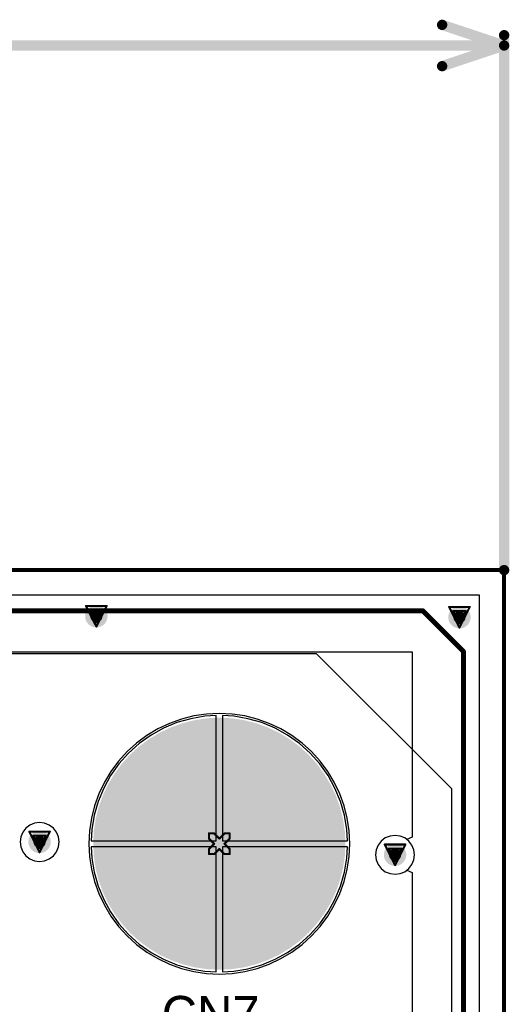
# Model space of a CAD drawing. Header units: millimetres. Extents: x 138 to 555, y 26 to 334.
# Tile 694 of 713: x 357 to 369, y 301 to 325. Entities that reach past the tile are written whole.
import ezdxf

# ---------------------------------------------------------------- set-up
doc = ezdxf.new("R2010")
doc.units = ezdxf.units.MM
for name, color, linetype in [('BottomLayer', 5, 'Continuous'), ('BottomSolder', 6, 'Continuous'), ('DrillDrawing', 1, 'Continuous'), ('KeepOutLayer', 6, 'Continuous'), ('Mechanical27', 56, 'Continuous'), ('Mechanical30', 56, 'Continuous'), ('MidLayer1', 16, 'Continuous'), ('MidLayer2', 76, 'Continuous'), ('MidLayer3', 90, 'Continuous'), ('MidLayer4', 156, 'Continuous'), ('MultiLayer', 9, 'Continuous'), ('PadHoleLayer', 156, 'Continuous'), ('TopLayer', 1, 'Continuous'), ('TopOverlay', 2, 'Continuous'), ('TopSolder', 216, 'Continuous'), ('ViaHoleLayer', 16, 'Continuous')]:
    doc.layers.add(name, color=color, linetype=linetype)

# ---------------------------------------------------------------- blocks, each defined once
blk = doc.blocks.new('CON_SAMTEC_CLM_120_02_L_D_R__________C______503')
at = {"layer": 'BottomLayer', "const_width": 2.99999908}
blk.add_lwpolyline([(-1.50000208, 15.26999994, 1), (1.499997, 15.26999994, 1)], format="xyb", close=True, dxfattribs=at)
at = {"layer": 'BottomSolder', "const_width": 3.09999888}
blk.add_lwpolyline([(-1.55000198, 15.26999994, 1), (1.5499969, 15.26999994, 1)], format="xyb", close=True, dxfattribs=at)
at = {"layer": 'Mechanical27', "const_width": 0.00999998}
for points in [[(-15.50000456, 20.99999864), (4.999997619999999, 20.99999864)], [(4.999997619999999, 20.99999864), (5.99999562, 20.00000064)], [(4.999997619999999, 20.99999864), (5.99999816, 19.9999981)], [(5.99999562, 20.00000064), (5.99999816, 20.00000064)], [(5.99999816, -17.99999956), (5.99999816, 19.9999981)]]:
    blk.add_lwpolyline(points, dxfattribs=at)
at = {"layer": 'Mechanical27', "const_width": 0.00499872}
for points in [[(4.99749826, 20.99999864, 1), (5.00249698, 20.99999864, 1)], [(4.99749826, 20.99999864, 1), (5.00249698, 20.99999864, 1)], [(4.99749826, 20.99999864, 1), (5.00249698, 20.99999864, 1)], [(5.997496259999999, 20.00000064, 1), (6.00249498, 20.00000064, 1)], [(5.997496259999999, 20.00000064, 1), (6.00249498, 20.00000064, 1)], [(5.9974988, 20.00000064, 1), (6.002497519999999, 20.00000064, 1)], [(5.9974988, 19.9999981, 1), (6.002497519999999, 19.9999981, 1)], [(5.9974988, 19.9999981, 1), (6.002497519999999, 19.9999981, 1)]]:
    blk.add_lwpolyline(points, format="xyb", close=True, dxfattribs=at)
at = {"layer": 'MidLayer1', "const_width": 2.99999908}
blk.add_lwpolyline([(-1.50000208, 15.26999994, 1), (1.499997, 15.26999994, 1)], format="xyb", close=True, dxfattribs=at)
at = {"layer": 'MidLayer2', "const_width": 2.99999908}
blk.add_lwpolyline([(-1.50000208, 15.26999994, 1), (1.499997, 15.26999994, 1)], format="xyb", close=True, dxfattribs=at)
at = {"layer": 'MidLayer3', "const_width": 2.99999908}
blk.add_lwpolyline([(-1.50000208, 15.26999994, 1), (1.499997, 15.26999994, 1)], format="xyb", close=True, dxfattribs=at)
at = {"layer": 'MidLayer4', "const_width": 2.99999908}
blk.add_lwpolyline([(-1.50000208, 15.26999994, 1), (1.499997, 15.26999994, 1)], format="xyb", close=True, dxfattribs=at)
at = {"layer": 'MultiLayer', "const_width": 2.99999908}
blk.add_lwpolyline([(-1.50000208, 15.26999994, 1), (1.499997, 15.26999994, 1)], format="xyb", close=True, dxfattribs=at)
at = {"layer": 'PadHoleLayer', "const_width": 1.59999934}
blk.add_lwpolyline([(-0.80000348, 15.26999994, 1), (0.7999984, 15.26999994, 1)], format="xyb", close=True, dxfattribs=at)
at = {"layer": 'TopLayer', "const_width": 2.99999908}
blk.add_lwpolyline([(-1.50000208, 15.26999994, 1), (1.499997, 15.26999994, 1)], format="xyb", close=True, dxfattribs=at)
at = {"layer": 'TopOverlay', "const_width": 0.11999976}
for points in [[(-15.50000456, 20.99999864), (4.999997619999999, 20.99999864)], [(4.999997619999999, 20.99999864), (5.99999816, 19.9999981)], [(4.999997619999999, 20.99999864), (5.99999562, 20.00000064)], [(5.99999562, 20.00000064), (5.99999816, 20.00000064)], [(5.99999816, -17.99999956), (5.99999816, 19.9999981)]]:
    blk.add_lwpolyline(points, dxfattribs=at)
at = {"layer": 'TopOverlay', "const_width": 0.05999988}
for points in [[(4.96999768, 20.99999864, 1), (5.02999756, 20.99999864, 1)], [(4.96999768, 20.99999864, 1), (5.02999756, 20.99999864, 1)], [(4.96999768, 20.99999864, 1), (5.02999756, 20.99999864, 1)], [(5.969995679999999, 20.00000064, 1), (6.02999556, 20.00000064, 1)], [(5.969995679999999, 20.00000064, 1), (6.02999556, 20.00000064, 1)], [(5.96999822, 20.00000064, 1), (6.029998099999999, 20.00000064, 1)], [(5.96999822, 19.9999981, 1), (6.029998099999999, 19.9999981, 1)], [(5.96999822, 19.9999981, 1), (6.029998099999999, 19.9999981, 1)]]:
    blk.add_lwpolyline(points, format="xyb", close=True, dxfattribs=at)
at = {"layer": 'TopSolder', "const_width": 3.09999888}
blk.add_lwpolyline([(-1.55000198, 15.26999994, 1), (1.5499969, 15.26999994, 1)], format="xyb", close=True, dxfattribs=at)

msp = doc.modelspace()

# ---------------------------------------------------------------- linework, layer by layer
at = {"layer": 'BottomLayer'}
for p, q in [((317.22045522, 310.89564694), (368.20871494, 310.89564694)), ((368.20871494, 310.89564694), (368.20871494, 62.11912899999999)), ((361.11840654, 307.85325018), (360.77843516, 307.75530524)), ((361.4672095, 307.91251346), (361.11840654, 307.85325018)), ((361.7454538, 307.92813954), (361.4672095, 307.91251346)), ((361.7454538, 304.8523875), (361.7454538, 307.92813954)), ((362.17369526, 307.91251346), (361.89545096, 307.92813954)), ((361.89545096, 307.92813954), (361.89545096, 304.8523875)), ((362.52249822, 307.85325018), (362.17369526, 307.91251346)), ((362.8624696, 307.75530524), (362.52249822, 307.85325018)), ((360.4515651, 307.61991054), (360.14191116, 307.44877042)), ((360.77843516, 307.75530524), (360.4515651, 307.61991054)), ((363.18933966, 307.61991054), (362.8624696, 307.75530524)), ((363.4989936, 307.44877042), (363.18933966, 307.61991054)), ((360.14191116, 307.44877042), (359.85336462, 307.24403626)), ((363.78754014, 307.24403626), (363.4989936, 307.44877042)), ((359.85336462, 307.24403626), (359.58955768, 307.00828362)), ((364.05134708, 307.00828362), (363.78754014, 307.24403626)), ((359.58955768, 307.00828362), (359.35380504, 306.74447668)), ((364.28709972, 306.74447668), (364.05134708, 307.00828362)), ((359.35380504, 306.74447668), (359.14907088, 306.45593014)), ((364.49183388, 306.45593014), (364.28709972, 306.74447668)), ((359.14907088, 306.45593014), (358.97793076, 306.1462762)), ((364.662974, 306.1462762), (364.49183388, 306.45593014)), ((358.97793076, 306.1462762), (358.84253606, 305.81940614)), ((364.7983687, 305.81940614), (364.662974, 306.1462762)), ((358.84253606, 305.81940614), (358.74459112, 305.47943476)), ((364.89631364, 305.47943476), (364.7983687, 305.81940614)), ((358.74459112, 305.47943476), (358.68532784, 305.1306318)), ((364.95557692, 305.1306318), (364.89631364, 305.47943476)), ((358.68532784, 305.1306318), (358.66970176, 304.8523875)), ((364.971203, 304.8523875), (364.95557692, 305.1306318)), ((358.66970176, 304.8523875), (361.7454538, 304.8523875)), ((361.7454538, 304.70239034), (358.66970176, 304.70239034)), ((358.66970176, 304.70239034), (358.68532784, 304.42414604)), ((361.7454538, 301.6266383), (361.7454538, 304.70239034)), ((361.89545096, 304.8523875), (364.971203, 304.8523875)), ((364.971203, 304.70239034), (361.89545096, 304.70239034)), ((361.89545096, 304.70239034), (361.89545096, 301.6266383)), ((364.95557692, 304.42414604), (364.971203, 304.70239034)), ((358.68532784, 304.42414604), (358.74459112, 304.07534308)), ((364.89631364, 304.07534308), (364.95557692, 304.42414604)), ((358.74459112, 304.07534308), (358.84253606, 303.7353717)), ((364.7983687, 303.7353717), (364.89631364, 304.07534308)), ((358.84253606, 303.7353717), (358.97793076, 303.40850164)), ((364.662974, 303.40850164), (364.7983687, 303.7353717)), ((358.97793076, 303.40850164), (359.14907088, 303.0988477)), ((364.49183388, 303.0988477), (364.662974, 303.40850164)), ((359.14907088, 303.0988477), (359.35380504, 302.81030116)), ((364.28709972, 302.81030116), (364.49183388, 303.0988477)), ((359.35380504, 302.81030116), (359.58955768, 302.54649422)), ((364.05134708, 302.54649422), (364.28709972, 302.81030116)), ((359.58955768, 302.54649422), (359.85336462, 302.31074158)), ((363.78754014, 302.31074158), (364.05134708, 302.54649422)), ((359.85336462, 302.31074158), (360.14191116, 302.10600742)), ((363.4989936, 302.10600742), (363.78754014, 302.31074158)), ((360.14191116, 302.10600742), (360.4515651, 301.9348673)), ((363.18933966, 301.9348673), (363.4989936, 302.10600742)), ((360.4515651, 301.9348673), (360.77843516, 301.7994726)), ((360.77843516, 301.7994726), (361.11840654, 301.70152766)), ((362.52249822, 301.70152766), (362.8624696, 301.7994726)), ((362.8624696, 301.7994726), (363.18933966, 301.9348673)), ((361.11840654, 301.70152766), (361.4672095, 301.64226438)), ((361.4672095, 301.64226438), (361.7454538, 301.6266383)), ((361.89545096, 301.6266383), (362.17369526, 301.64226438)), ((362.17369526, 301.64226438), (362.52249822, 301.70152766))]:
    msp.add_line(p, q, dxfattribs=at)
at = {"layer": 'BottomLayer', "const_width": 0.27499818}
for points in [[(358.66078382, 310.3724298, 1), (358.93578454, 310.3724298, 1)], [(367.5854599, 310.34880526, 1), (367.86046062, 310.34880526, 1)], [(357.26470838, 304.82171192, 1), (357.5397091, 304.82171192, 1)], [(366.00208994, 304.50484438, 1), (366.27709066, 304.50484438, 1)]]:
    msp.add_lwpolyline(points, format="xyb", close=True, dxfattribs=at)
at = {"layer": 'DrillDrawing'}
for points, const_width in [([(367.29645616, 324.91741976), (368.82045616, 324.40941976)], 0.254), ([(368.82045616, 311.5073907), (368.82045616, 324.66341976)], 0.254), ([(279.16975916, 324.40941976), (368.82045616, 324.40941976)], 0.254), ([(367.29645616, 323.90141976), (368.82045616, 324.40941976)], 0.254), ([(160.8204556, 311.50738816), (368.82045616, 311.50738816)], 0.0999998), ([(368.82045616, 61.50738777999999), (368.82045616, 311.50738816)], 0.0999998), ([(358.54428418, 310.6264298), (359.05228418, 310.6264298)], 0.0508), ([(358.54428418, 310.6264298), (358.79828418, 310.1184298)], 0.0508), ([(358.64588418, 310.5248298), (358.95068418, 310.5248298)], 0.0508), ([(358.64588418, 310.5248298), (358.79828418, 310.2200298)], 0.0508), ([(358.79828418, 310.1184298), (359.05228418, 310.6264298)], 0.0508), ([(358.79828418, 310.2200298), (358.95068418, 310.5248298)], 0.0508), ([(367.46896026, 310.60280526), (367.97696026, 310.60280526)], 0.0508), ([(367.46896026, 310.60280526), (367.72296026, 310.09480526)], 0.0508), ([(367.57056026, 310.50120526), (367.87536026, 310.50120526)], 0.0508), ([(367.57056026, 310.50120526), (367.72296026, 310.19640526)], 0.0508), ([(367.72296026, 310.09480526), (367.97696026, 310.60280526)], 0.0508), ([(367.72296026, 310.19640526), (367.87536026, 310.50120526)], 0.0508), ([(357.14820874, 305.07571192), (357.65620874, 305.07571192)], 0.0508), ([(357.14820874, 305.07571192), (357.40220874, 304.56771192)], 0.0508), ([(357.24980874, 304.97411192), (357.55460874, 304.97411192)], 0.0508), ([(357.24980874, 304.97411192), (357.40220874, 304.66931192)], 0.0508), ([(357.40220874, 304.56771192), (357.65620874, 305.07571192)], 0.0508), ([(357.40220874, 304.66931192), (357.55460874, 304.97411192)], 0.0508), ([(361.56645238, 304.90438892), (361.56645238, 305.03138892)], 0.0508), ([(361.56645238, 305.03138892), (361.69345238, 305.03138892)], 0.0508), ([(361.56645238, 304.90438892), (361.69345238, 304.77738892)], 0.0508), ([(361.69345238, 305.03138892), (361.82045238, 304.90438892)], 0.0508), ([(361.82045238, 304.90438892), (361.94745238, 305.03138892)], 0.0508), ([(361.94745238, 305.03138892), (362.07445238, 305.03138892)], 0.0508), ([(361.94745238, 304.77738892), (362.07445238, 304.90438892)], 0.0508), ([(362.07445238, 304.90438892), (362.07445238, 305.03138892)], 0.0508), ([(361.56645238, 304.65038892), (361.69345238, 304.77738892)], 0.0508), ([(361.56645238, 304.52338892), (361.56645238, 304.65038892)], 0.0508), ([(361.69345238, 304.52338892), (361.82045238, 304.65038892)], 0.0508), ([(361.82045238, 304.65038892), (361.94745238, 304.52338892)], 0.0508), ([(361.94745238, 304.77738892), (362.07445238, 304.65038892)], 0.0508), ([(362.07445238, 304.52338892), (362.07445238, 304.65038892)], 0.0508), ([(365.8855903, 304.75884438), (366.3935903, 304.75884438)], 0.0508), ([(365.8855903, 304.75884438), (366.1395903, 304.25084438)], 0.0508), ([(365.9871903, 304.65724438), (366.2919903, 304.65724438)], 0.0508), ([(365.9871903, 304.65724438), (366.1395903, 304.35244438)], 0.0508), ([(366.1395903, 304.25084438), (366.3935903, 304.75884438)], 0.0508), ([(366.1395903, 304.35244438), (366.2919903, 304.65724438)], 0.0508), ([(361.56645238, 304.52338892), (361.69345238, 304.52338892)], 0.0508), ([(361.94745238, 304.52338892), (362.07445238, 304.52338892)], 0.0508)]:
    msp.add_lwpolyline(points, dxfattribs=dict(at, const_width=const_width))
for points, const_width in [([(367.23295616, 324.91741976, 1), (367.35995616, 324.91741976, 1)], 0.127), ([(368.75695616, 324.66341976, 1), (368.88395616, 324.66341976, 1)], 0.127), ([(368.75695616, 324.40941976, 1), (368.88395616, 324.40941976, 1)], 0.127), ([(368.75695616, 324.40941976, 1), (368.88395616, 324.40941976, 1)], 0.127), ([(368.75695616, 324.40941976, 1), (368.88395616, 324.40941976, 1)], 0.127), ([(367.23295616, 323.90141976, 1), (367.35995616, 323.90141976, 1)], 0.127), ([(368.75695616, 311.5073907, 1), (368.88395616, 311.5073907, 1)], 0.127), ([(368.79545748, 311.50738816, 1), (368.84545484, 311.50738816, 1)], 0.0499999), ([(368.79545748, 311.50738816, 1), (368.84545484, 311.50738816, 1)], 0.0499999), ([(358.53158418, 310.6264298, 1), (358.55698418, 310.6264298, 1)], 0.0254), ([(358.53158418, 310.6264298, 1), (358.55698418, 310.6264298, 1)], 0.0254), ([(358.63318418, 310.5248298, 1), (358.65858418, 310.5248298, 1)], 0.0254), ([(358.63318418, 310.5248298, 1), (358.65858418, 310.5248298, 1)], 0.0254), ([(358.93798418, 310.5248298, 1), (358.96338418, 310.5248298, 1)], 0.0254), ([(358.93798418, 310.5248298, 1), (358.96338418, 310.5248298, 1)], 0.0254), ([(359.03958418, 310.6264298, 1), (359.06498418, 310.6264298, 1)], 0.0254), ([(359.03958418, 310.6264298, 1), (359.06498418, 310.6264298, 1)], 0.0254), ([(367.45626026, 310.60280526, 1), (367.48166026, 310.60280526, 1)], 0.0254), ([(367.45626026, 310.60280526, 1), (367.48166026, 310.60280526, 1)], 0.0254), ([(367.55786026, 310.50120526, 1), (367.58326026, 310.50120526, 1)], 0.0254), ([(367.55786026, 310.50120526, 1), (367.58326026, 310.50120526, 1)], 0.0254), ([(367.86266026, 310.50120526, 1), (367.88806026, 310.50120526, 1)], 0.0254), ([(367.86266026, 310.50120526, 1), (367.88806026, 310.50120526, 1)], 0.0254), ([(367.96426026, 310.60280526, 1), (367.98966026, 310.60280526, 1)], 0.0254), ([(367.96426026, 310.60280526, 1), (367.98966026, 310.60280526, 1)], 0.0254), ([(358.78558418, 310.2200298, 1), (358.81098418, 310.2200298, 1)], 0.0254), ([(358.78558418, 310.2200298, 1), (358.81098418, 310.2200298, 1)], 0.0254), ([(367.71026026, 310.19640526, 1), (367.73566026, 310.19640526, 1)], 0.0254), ([(367.71026026, 310.19640526, 1), (367.73566026, 310.19640526, 1)], 0.0254), ([(358.78558418, 310.1184298, 1), (358.81098418, 310.1184298, 1)], 0.0254), ([(358.78558418, 310.1184298, 1), (358.81098418, 310.1184298, 1)], 0.0254), ([(367.71026026, 310.09480526, 1), (367.73566026, 310.09480526, 1)], 0.0254), ([(367.71026026, 310.09480526, 1), (367.73566026, 310.09480526, 1)], 0.0254), ([(357.13550874, 305.07571192, 1), (357.16090874, 305.07571192, 1)], 0.0254), ([(357.13550874, 305.07571192, 1), (357.16090874, 305.07571192, 1)], 0.0254), ([(357.23710874, 304.97411192, 1), (357.26250874, 304.97411192, 1)], 0.0254), ([(357.23710874, 304.97411192, 1), (357.26250874, 304.97411192, 1)], 0.0254), ([(357.54190874, 304.97411192, 1), (357.56730874, 304.97411192, 1)], 0.0254), ([(357.54190874, 304.97411192, 1), (357.56730874, 304.97411192, 1)], 0.0254), ([(357.64350874, 305.07571192, 1), (357.66890874, 305.07571192, 1)], 0.0254), ([(357.64350874, 305.07571192, 1), (357.66890874, 305.07571192, 1)], 0.0254), ([(361.55375238, 305.03138892, 1), (361.57915238, 305.03138892, 1)], 0.0254), ([(361.55375238, 305.03138892, 1), (361.57915238, 305.03138892, 1)], 0.0254), ([(361.55375238, 304.90438892, 1), (361.57915238, 304.90438892, 1)], 0.0254), ([(361.55375238, 304.90438892, 1), (361.57915238, 304.90438892, 1)], 0.0254), ([(361.68075238, 305.03138892, 1), (361.70615238, 305.03138892, 1)], 0.0254), ([(361.68075238, 305.03138892, 1), (361.70615238, 305.03138892, 1)], 0.0254), ([(361.80775238, 304.90438892, 1), (361.83315238, 304.90438892, 1)], 0.0254), ([(361.80775238, 304.90438892, 1), (361.83315238, 304.90438892, 1)], 0.0254), ([(361.93475238, 305.03138892, 1), (361.96015238, 305.03138892, 1)], 0.0254), ([(361.93475238, 305.03138892, 1), (361.96015238, 305.03138892, 1)], 0.0254), ([(362.06175238, 305.03138892, 1), (362.08715238, 305.03138892, 1)], 0.0254), ([(362.06175238, 305.03138892, 1), (362.08715238, 305.03138892, 1)], 0.0254), ([(362.06175238, 304.90438892, 1), (362.08715238, 304.90438892, 1)], 0.0254), ([(362.06175238, 304.90438892, 1), (362.08715238, 304.90438892, 1)], 0.0254), ([(357.38950874, 304.66931192, 1), (357.41490874, 304.66931192, 1)], 0.0254), ([(357.38950874, 304.66931192, 1), (357.41490874, 304.66931192, 1)], 0.0254), ([(361.55375238, 304.65038892, 1), (361.57915238, 304.65038892, 1)], 0.0254), ([(361.55375238, 304.65038892, 1), (361.57915238, 304.65038892, 1)], 0.0254), ([(361.68075238, 304.77738892, 1), (361.70615238, 304.77738892, 1)], 0.0254), ([(361.68075238, 304.77738892, 1), (361.70615238, 304.77738892, 1)], 0.0254), ([(361.80775238, 304.65038892, 1), (361.83315238, 304.65038892, 1)], 0.0254), ([(361.80775238, 304.65038892, 1), (361.83315238, 304.65038892, 1)], 0.0254), ([(361.93475238, 304.77738892, 1), (361.96015238, 304.77738892, 1)], 0.0254), ([(361.93475238, 304.77738892, 1), (361.96015238, 304.77738892, 1)], 0.0254), ([(362.06175238, 304.65038892, 1), (362.08715238, 304.65038892, 1)], 0.0254), ([(362.06175238, 304.65038892, 1), (362.08715238, 304.65038892, 1)], 0.0254), ([(365.8728903, 304.75884438, 1), (365.8982903, 304.75884438, 1)], 0.0254), ([(365.8728903, 304.75884438, 1), (365.8982903, 304.75884438, 1)], 0.0254), ([(365.9744903, 304.65724438, 1), (365.9998903, 304.65724438, 1)], 0.0254), ([(365.9744903, 304.65724438, 1), (365.9998903, 304.65724438, 1)], 0.0254), ([(366.2792903, 304.65724438, 1), (366.3046903, 304.65724438, 1)], 0.0254), ([(366.2792903, 304.65724438, 1), (366.3046903, 304.65724438, 1)], 0.0254), ([(366.3808903, 304.75884438, 1), (366.4062903, 304.75884438, 1)], 0.0254), ([(366.3808903, 304.75884438, 1), (366.4062903, 304.75884438, 1)], 0.0254), ([(357.38950874, 304.56771192, 1), (357.41490874, 304.56771192, 1)], 0.0254), ([(357.38950874, 304.56771192, 1), (357.41490874, 304.56771192, 1)], 0.0254), ([(361.55375238, 304.52338892, 1), (361.57915238, 304.52338892, 1)], 0.0254), ([(361.55375238, 304.52338892, 1), (361.57915238, 304.52338892, 1)], 0.0254), ([(361.68075238, 304.52338892, 1), (361.70615238, 304.52338892, 1)], 0.0254), ([(361.68075238, 304.52338892, 1), (361.70615238, 304.52338892, 1)], 0.0254), ([(361.93475238, 304.52338892, 1), (361.96015238, 304.52338892, 1)], 0.0254), ([(361.93475238, 304.52338892, 1), (361.96015238, 304.52338892, 1)], 0.0254), ([(362.06175238, 304.52338892, 1), (362.08715238, 304.52338892, 1)], 0.0254), ([(362.06175238, 304.52338892, 1), (362.08715238, 304.52338892, 1)], 0.0254), ([(366.1268903, 304.35244438, 1), (366.1522903, 304.35244438, 1)], 0.0254), ([(366.1268903, 304.35244438, 1), (366.1522903, 304.35244438, 1)], 0.0254), ([(366.1268903, 304.25084438, 1), (366.1522903, 304.25084438, 1)], 0.0254), ([(366.1268903, 304.25084438, 1), (366.1522903, 304.25084438, 1)], 0.0254)]:
    msp.add_lwpolyline(points, format="xyb", close=True, dxfattribs=dict(at, const_width=const_width))
at = {"layer": 'KeepOutLayer', "const_width": 0.0999998}
for points in [[(160.8204556, 311.50738816), (368.82045616, 311.50738816)], [(368.82045616, 61.50738777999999), (368.82045616, 311.50738816)]]:
    msp.add_lwpolyline(points, dxfattribs=at)
at = {"layer": 'KeepOutLayer', "const_width": 0.0499999}
msp.add_lwpolyline([(368.79545748, 311.50738816, 1), (368.84545484, 311.50738816, 1)], format="xyb", close=True, dxfattribs=at)
msp.add_lwpolyline([(368.79545748, 311.50738816, 1), (368.84545484, 311.50738816, 1)], format="xyb", close=True, dxfattribs=at)
at = {"layer": 'Mechanical27', "const_width": 0.0999998}
for points in [[(160.8204556, 311.50738816), (368.82045616, 311.50738816)], [(368.82045616, 61.50738777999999), (368.82045616, 311.50738816)]]:
    msp.add_lwpolyline(points, dxfattribs=at)
at = {"layer": 'Mechanical27', "const_width": 0.0499999}
msp.add_lwpolyline([(368.79545748, 311.50738816, 1), (368.84545484, 311.50738816, 1)], format="xyb", close=True, dxfattribs=at)
msp.add_lwpolyline([(368.79545748, 311.50738816, 1), (368.84545484, 311.50738816, 1)], format="xyb", close=True, dxfattribs=at)
at = {"layer": 'Mechanical30', "const_width": 0.0999998}
for points in [[(160.8204556, 311.50738816), (368.82045616, 311.50738816)], [(368.82045616, 61.50738777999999), (368.82045616, 311.50738816)]]:
    msp.add_lwpolyline(points, dxfattribs=at)
at = {"layer": 'Mechanical30', "const_width": 0.0499999}
msp.add_lwpolyline([(368.79545748, 311.50738816, 1), (368.84545484, 311.50738816, 1)], format="xyb", close=True, dxfattribs=at)
msp.add_lwpolyline([(368.79545748, 311.50738816, 1), (368.84545484, 311.50738816, 1)], format="xyb", close=True, dxfattribs=at)
at = {"layer": 'MidLayer1'}
for p, q in [((280.22366358, 309.45761578), (364.19945956, 309.45760308)), ((364.19945956, 309.45760308), (367.52297844, 306.13408928)), ((360.89042122, 307.8432883), (360.5943893, 307.73736776)), ((361.19541172, 307.91968388), (360.89042122, 307.8432883)), ((361.50641948, 307.9658179), (361.19541172, 307.91968388)), ((361.82045238, 307.98124586), (361.50641948, 307.9658179)), ((362.13448528, 307.9658179), (361.82045238, 307.98124586)), ((362.44549304, 307.91968388), (362.13448528, 307.9658179)), ((362.75048354, 307.8432883), (362.44549304, 307.91968388)), ((363.04651546, 307.73736776), (362.75048354, 307.8432883)), ((360.31016584, 307.60293826), (360.04048388, 307.44129774)), ((360.5943893, 307.73736776), (360.31016584, 307.60293826)), ((363.33073892, 307.60293826), (363.04651546, 307.73736776)), ((363.60042088, 307.44129774), (363.33073892, 307.60293826)), ((360.04048388, 307.44129774), (359.78794692, 307.25400322)), ((363.85295784, 307.25400322), (363.60042088, 307.44129774)), ((359.78794692, 307.25400322), (359.5549832, 307.0428581)), ((364.08592156, 307.0428581), (363.85295784, 307.25400322)), ((359.5549832, 307.0428581), (359.34383808, 306.80989438)), ((364.29706668, 306.80989438), (364.08592156, 307.0428581)), ((359.34383808, 306.80989438), (359.15654356, 306.55735742)), ((364.4843612, 306.55735742), (364.29706668, 306.80989438)), ((359.15654356, 306.55735742), (358.99490304, 306.28767546)), ((364.64600172, 306.28767546), (364.4843612, 306.55735742)), ((358.99490304, 306.28767546), (358.86047354, 306.003452)), ((364.78043122, 306.003452), (364.64600172, 306.28767546)), ((367.52297844, 306.13408928), (367.52297082, 296.8024163)), ((358.86047354, 306.003452), (358.754553, 305.70742008)), ((364.88635176, 305.70742008), (364.78043122, 306.003452)), ((358.754553, 305.70742008), (358.67815742, 305.40242958)), ((364.96274734, 305.40242958), (364.88635176, 305.70742008)), ((358.67815742, 305.40242958), (358.6320234, 305.09142182)), ((365.00888136, 305.09142182), (364.96274734, 305.40242958)), ((357.06343624, 305.16048442), (356.9872972, 305.06125932)), ((357.1626588, 305.23662346), (357.06343624, 305.16048442)), ((357.27820848, 305.28448468), (357.1626588, 305.23662346)), ((357.40220874, 305.30080926), (357.27820848, 305.28448468)), ((357.526209, 305.28448468), (357.40220874, 305.30080926)), ((357.64175868, 305.23662346), (357.526209, 305.28448468)), ((357.74098124, 305.16048442), (357.64175868, 305.23662346)), ((357.81712028, 305.06125932), (357.74098124, 305.16048442)), ((356.93943598, 304.94571218), (356.9231114, 304.82171192)), ((356.9872972, 305.06125932), (356.93943598, 304.94571218)), ((357.8649815, 304.94571218), (357.81712028, 305.06125932)), ((357.88130608, 304.82171192), (357.8649815, 304.94571218)), ((358.6320234, 305.09142182), (358.61659544, 304.77738892)), ((365.02430932, 304.77738892), (365.00888136, 305.09142182)), ((365.90004036, 304.91975592), (365.8008178, 304.84361688)), ((366.01559004, 304.96761714), (365.90004036, 304.91975592)), ((366.1395903, 304.98394172), (366.01559004, 304.96761714)), ((366.26359056, 304.96761714), (366.1395903, 304.98394172)), ((366.37914024, 304.91975592), (366.26359056, 304.96761714)), ((366.4783628, 304.84361688), (366.37914024, 304.91975592)), ((356.9231114, 304.82171192), (356.93943598, 304.69771166)), ((356.93943598, 304.69771166), (356.9872972, 304.58216452)), ((357.81712028, 304.58216452), (357.8649815, 304.69771166)), ((357.8649815, 304.69771166), (357.88130608, 304.82171192)), ((358.61659544, 304.77738892), (358.6320234, 304.46335602)), ((365.00888136, 304.46335602), (365.02430932, 304.77738892)), ((365.72467876, 304.74439432), (365.67681754, 304.62884464)), ((365.8008178, 304.84361688), (365.72467876, 304.74439432)), ((366.55450184, 304.74439432), (366.4783628, 304.84361688)), ((366.60236306, 304.62884464), (366.55450184, 304.74439432)), ((356.9872972, 304.58216452), (357.06343624, 304.48293942)), ((357.06343624, 304.48293942), (357.1626588, 304.40680038)), ((357.1626588, 304.40680038), (357.27820848, 304.35893916)), ((357.526209, 304.35893916), (357.64175868, 304.40680038)), ((357.64175868, 304.40680038), (357.74098124, 304.48293942)), ((357.74098124, 304.48293942), (357.81712028, 304.58216452)), ((358.6320234, 304.46335602), (358.67815742, 304.15234826)), ((364.96274734, 304.15234826), (365.00888136, 304.46335602)), ((365.67681754, 304.62884464), (365.66049296, 304.50484438)), ((365.66049296, 304.50484438), (365.67681754, 304.38084412)), ((366.61868764, 304.50484438), (366.60236306, 304.62884464)), ((366.60236306, 304.38084412), (366.61868764, 304.50484438)), ((357.27820848, 304.35893916), (357.40220874, 304.34261458)), ((357.40220874, 304.34261458), (357.526209, 304.35893916)), ((365.67681754, 304.38084412), (365.72467876, 304.26529444)), ((365.72467876, 304.26529444), (365.8008178, 304.16607188)), ((365.8008178, 304.16607188), (365.90004036, 304.08993284)), ((366.37914024, 304.08993284), (366.4783628, 304.16607188)), ((366.4783628, 304.16607188), (366.55450184, 304.26529444)), ((366.55450184, 304.26529444), (366.60236306, 304.38084412)), ((358.67815742, 304.15234826), (358.754553, 303.84735776)), ((364.88635176, 303.84735776), (364.96274734, 304.15234826)), ((365.90004036, 304.08993284), (366.01559004, 304.04207162)), ((366.01559004, 304.04207162), (366.1395903, 304.02574704)), ((366.1395903, 304.02574704), (366.26359056, 304.04207162)), ((366.26359056, 304.04207162), (366.37914024, 304.08993284)), ((358.754553, 303.84735776), (358.86047354, 303.55132584)), ((364.78043122, 303.55132584), (364.88635176, 303.84735776)), ((358.86047354, 303.55132584), (358.99490304, 303.26710238)), ((364.64600172, 303.26710238), (364.78043122, 303.55132584)), ((358.99490304, 303.26710238), (359.15654356, 302.99742042)), ((364.4843612, 302.99742042), (364.64600172, 303.26710238)), ((359.15654356, 302.99742042), (359.34383808, 302.74488346)), ((364.29706668, 302.74488346), (364.4843612, 302.99742042)), ((359.34383808, 302.74488346), (359.5549832, 302.51191974)), ((364.08592156, 302.51191974), (364.29706668, 302.74488346)), ((359.5549832, 302.51191974), (359.78794692, 302.30077462)), ((363.85295784, 302.30077462), (364.08592156, 302.51191974)), ((359.78794692, 302.30077462), (360.04048388, 302.1134801)), ((363.60042088, 302.1134801), (363.85295784, 302.30077462)), ((360.04048388, 302.1134801), (360.31016584, 301.95183958)), ((363.33073892, 301.95183958), (363.60042088, 302.1134801)), ((360.31016584, 301.95183958), (360.5943893, 301.81741008)), ((360.5943893, 301.81741008), (360.89042122, 301.71148954)), ((362.75048354, 301.71148954), (363.04651546, 301.81741008)), ((363.04651546, 301.81741008), (363.33073892, 301.95183958)), ((360.89042122, 301.71148954), (361.19541172, 301.63509396)), ((361.19541172, 301.63509396), (361.50641948, 301.58895994)), ((361.50641948, 301.58895994), (361.82045238, 301.57353198)), ((361.82045238, 301.57353198), (362.13448528, 301.58895994)), ((362.13448528, 301.58895994), (362.44549304, 301.63509396)), ((362.44549304, 301.63509396), (362.75048354, 301.71148954))]:
    msp.add_line(p, q, dxfattribs=at)
at = {"layer": 'MidLayer1', "const_width": 0.27499818}
for points in [[(358.66078382, 310.3724298, 1), (358.93578454, 310.3724298, 1)], [(367.5854599, 310.34880526, 1), (367.86046062, 310.34880526, 1)], [(357.26470838, 304.82171192, 1), (357.5397091, 304.82171192, 1)], [(366.00208994, 304.50484438, 1), (366.27709066, 304.50484438, 1)]]:
    msp.add_lwpolyline(points, format="xyb", close=True, dxfattribs=at)
at = {"layer": 'MidLayer2'}
for p, q in [((280.14947526, 310.89564694), (368.20871494, 310.89564694)), ((368.20871494, 310.89564694), (368.20871494, 62.11912899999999)), ((361.11840654, 307.85325018), (360.77843516, 307.75530524)), ((361.4672095, 307.91251346), (361.11840654, 307.85325018)), ((361.7454538, 307.92813954), (361.4672095, 307.91251346)), ((361.7454538, 304.8523875), (361.7454538, 307.92813954)), ((362.17369526, 307.91251346), (361.89545096, 307.92813954)), ((361.89545096, 307.92813954), (361.89545096, 304.8523875)), ((362.52249822, 307.85325018), (362.17369526, 307.91251346)), ((362.8624696, 307.75530524), (362.52249822, 307.85325018)), ((360.4515651, 307.61991054), (360.14191116, 307.44877042)), ((360.77843516, 307.75530524), (360.4515651, 307.61991054)), ((363.18933966, 307.61991054), (362.8624696, 307.75530524)), ((363.4989936, 307.44877042), (363.18933966, 307.61991054)), ((360.14191116, 307.44877042), (359.85336462, 307.24403626)), ((363.78754014, 307.24403626), (363.4989936, 307.44877042)), ((359.85336462, 307.24403626), (359.58955768, 307.00828362)), ((364.05134708, 307.00828362), (363.78754014, 307.24403626)), ((359.58955768, 307.00828362), (359.35380504, 306.74447668)), ((364.28709972, 306.74447668), (364.05134708, 307.00828362)), ((359.35380504, 306.74447668), (359.14907088, 306.45593014)), ((364.49183388, 306.45593014), (364.28709972, 306.74447668)), ((359.14907088, 306.45593014), (358.97793076, 306.1462762)), ((364.662974, 306.1462762), (364.49183388, 306.45593014)), ((358.97793076, 306.1462762), (358.84253606, 305.81940614)), ((364.7983687, 305.81940614), (364.662974, 306.1462762)), ((358.84253606, 305.81940614), (358.74459112, 305.47943476)), ((364.89631364, 305.47943476), (364.7983687, 305.81940614)), ((358.74459112, 305.47943476), (358.68532784, 305.1306318)), ((364.95557692, 305.1306318), (364.89631364, 305.47943476)), ((358.68532784, 305.1306318), (358.66970176, 304.8523875)), ((364.971203, 304.8523875), (364.95557692, 305.1306318)), ((358.66970176, 304.8523875), (361.7454538, 304.8523875)), ((361.7454538, 304.70239034), (358.66970176, 304.70239034)), ((358.66970176, 304.70239034), (358.68532784, 304.42414604)), ((361.7454538, 301.6266383), (361.7454538, 304.70239034)), ((361.89545096, 304.8523875), (364.971203, 304.8523875)), ((364.971203, 304.70239034), (361.89545096, 304.70239034)), ((361.89545096, 304.70239034), (361.89545096, 301.6266383)), ((364.95557692, 304.42414604), (364.971203, 304.70239034)), ((358.68532784, 304.42414604), (358.74459112, 304.07534308)), ((364.89631364, 304.07534308), (364.95557692, 304.42414604)), ((358.74459112, 304.07534308), (358.84253606, 303.7353717)), ((364.7983687, 303.7353717), (364.89631364, 304.07534308)), ((358.84253606, 303.7353717), (358.97793076, 303.40850164)), ((364.662974, 303.40850164), (364.7983687, 303.7353717)), ((358.97793076, 303.40850164), (359.14907088, 303.0988477)), ((364.49183388, 303.0988477), (364.662974, 303.40850164)), ((359.14907088, 303.0988477), (359.35380504, 302.81030116)), ((364.28709972, 302.81030116), (364.49183388, 303.0988477)), ((359.35380504, 302.81030116), (359.58955768, 302.54649422)), ((364.05134708, 302.54649422), (364.28709972, 302.81030116)), ((359.58955768, 302.54649422), (359.85336462, 302.31074158)), ((363.78754014, 302.31074158), (364.05134708, 302.54649422)), ((359.85336462, 302.31074158), (360.14191116, 302.10600742)), ((363.4989936, 302.10600742), (363.78754014, 302.31074158)), ((360.14191116, 302.10600742), (360.4515651, 301.9348673)), ((363.18933966, 301.9348673), (363.4989936, 302.10600742)), ((360.4515651, 301.9348673), (360.77843516, 301.7994726)), ((360.77843516, 301.7994726), (361.11840654, 301.70152766)), ((362.52249822, 301.70152766), (362.8624696, 301.7994726)), ((362.8624696, 301.7994726), (363.18933966, 301.9348673)), ((361.11840654, 301.70152766), (361.4672095, 301.64226438)), ((361.4672095, 301.64226438), (361.7454538, 301.6266383)), ((361.89545096, 301.6266383), (362.17369526, 301.64226438)), ((362.17369526, 301.64226438), (362.52249822, 301.70152766))]:
    msp.add_line(p, q, dxfattribs=at)
at = {"layer": 'MidLayer2', "const_width": 0.27499818}
for points in [[(358.66078382, 310.3724298, 1), (358.93578454, 310.3724298, 1)], [(367.5854599, 310.34880526, 1), (367.86046062, 310.34880526, 1)], [(357.26470838, 304.82171192, 1), (357.5397091, 304.82171192, 1)], [(366.00208994, 304.50484438, 1), (366.27709066, 304.50484438, 1)]]:
    msp.add_lwpolyline(points, format="xyb", close=True, dxfattribs=at)
at = {"layer": 'MidLayer3'}
for p, q in [((280.04274446, 310.89564694), (368.20871494, 310.89564694)), ((368.20871494, 310.89564694), (368.20871494, 62.11912899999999)), ((361.11840654, 307.85325018), (360.77843516, 307.75530524)), ((361.4672095, 307.91251346), (361.11840654, 307.85325018)), ((361.7454538, 307.92813954), (361.4672095, 307.91251346)), ((361.7454538, 304.8523875), (361.7454538, 307.92813954)), ((362.17369526, 307.91251346), (361.89545096, 307.92813954)), ((361.89545096, 307.92813954), (361.89545096, 304.8523875)), ((362.52249822, 307.85325018), (362.17369526, 307.91251346)), ((362.8624696, 307.75530524), (362.52249822, 307.85325018)), ((360.4515651, 307.61991054), (360.14191116, 307.44877042)), ((360.77843516, 307.75530524), (360.4515651, 307.61991054)), ((363.18933966, 307.61991054), (362.8624696, 307.75530524)), ((363.4989936, 307.44877042), (363.18933966, 307.61991054)), ((360.14191116, 307.44877042), (359.85336462, 307.24403626)), ((363.78754014, 307.24403626), (363.4989936, 307.44877042)), ((359.85336462, 307.24403626), (359.58955768, 307.00828362)), ((364.05134708, 307.00828362), (363.78754014, 307.24403626)), ((359.58955768, 307.00828362), (359.35380504, 306.74447668)), ((364.28709972, 306.74447668), (364.05134708, 307.00828362)), ((359.35380504, 306.74447668), (359.14907088, 306.45593014)), ((364.49183388, 306.45593014), (364.28709972, 306.74447668)), ((359.14907088, 306.45593014), (358.97793076, 306.1462762)), ((364.662974, 306.1462762), (364.49183388, 306.45593014)), ((358.97793076, 306.1462762), (358.84253606, 305.81940614)), ((364.7983687, 305.81940614), (364.662974, 306.1462762)), ((358.84253606, 305.81940614), (358.74459112, 305.47943476)), ((364.89631364, 305.47943476), (364.7983687, 305.81940614)), ((358.74459112, 305.47943476), (358.68532784, 305.1306318)), ((364.95557692, 305.1306318), (364.89631364, 305.47943476)), ((358.68532784, 305.1306318), (358.66970176, 304.8523875)), ((364.971203, 304.8523875), (364.95557692, 305.1306318)), ((358.66970176, 304.8523875), (361.7454538, 304.8523875)), ((361.7454538, 304.70239034), (358.66970176, 304.70239034)), ((358.66970176, 304.70239034), (358.68532784, 304.42414604)), ((361.7454538, 301.6266383), (361.7454538, 304.70239034)), ((361.89545096, 304.8523875), (364.971203, 304.8523875)), ((364.971203, 304.70239034), (361.89545096, 304.70239034)), ((361.89545096, 304.70239034), (361.89545096, 301.6266383)), ((364.95557692, 304.42414604), (364.971203, 304.70239034)), ((358.68532784, 304.42414604), (358.74459112, 304.07534308)), ((364.89631364, 304.07534308), (364.95557692, 304.42414604)), ((358.74459112, 304.07534308), (358.84253606, 303.7353717)), ((364.7983687, 303.7353717), (364.89631364, 304.07534308)), ((358.84253606, 303.7353717), (358.97793076, 303.40850164)), ((364.662974, 303.40850164), (364.7983687, 303.7353717)), ((358.97793076, 303.40850164), (359.14907088, 303.0988477)), ((364.49183388, 303.0988477), (364.662974, 303.40850164)), ((359.14907088, 303.0988477), (359.35380504, 302.81030116)), ((364.28709972, 302.81030116), (364.49183388, 303.0988477)), ((359.35380504, 302.81030116), (359.58955768, 302.54649422)), ((364.05134708, 302.54649422), (364.28709972, 302.81030116)), ((359.58955768, 302.54649422), (359.85336462, 302.31074158)), ((363.78754014, 302.31074158), (364.05134708, 302.54649422)), ((359.85336462, 302.31074158), (360.14191116, 302.10600742)), ((363.4989936, 302.10600742), (363.78754014, 302.31074158)), ((360.14191116, 302.10600742), (360.4515651, 301.9348673)), ((363.18933966, 301.9348673), (363.4989936, 302.10600742)), ((360.4515651, 301.9348673), (360.77843516, 301.7994726)), ((360.77843516, 301.7994726), (361.11840654, 301.70152766)), ((362.52249822, 301.70152766), (362.8624696, 301.7994726)), ((362.8624696, 301.7994726), (363.18933966, 301.9348673)), ((361.11840654, 301.70152766), (361.4672095, 301.64226438)), ((361.4672095, 301.64226438), (361.7454538, 301.6266383)), ((361.89545096, 301.6266383), (362.17369526, 301.64226438)), ((362.17369526, 301.64226438), (362.52249822, 301.70152766))]:
    msp.add_line(p, q, dxfattribs=at)
at = {"layer": 'MidLayer3', "const_width": 0.27499818}
for points in [[(358.66078382, 310.3724298, 1), (358.93578454, 310.3724298, 1)], [(367.5854599, 310.34880526, 1), (367.86046062, 310.34880526, 1)], [(357.26470838, 304.82171192, 1), (357.5397091, 304.82171192, 1)], [(366.00208994, 304.50484438, 1), (366.27709066, 304.50484438, 1)]]:
    msp.add_lwpolyline(points, format="xyb", close=True, dxfattribs=at)
at = {"layer": 'MidLayer4'}
for p, q in [((280.245439, 309.49314784), (366.5576235, 309.49314784)), ((366.5576235, 309.49314784), (366.5576235, 304.94100302)), ((360.89042122, 307.8432883), (360.5943893, 307.73736776)), ((361.19541172, 307.91968388), (360.89042122, 307.8432883)), ((361.50641948, 307.9658179), (361.19541172, 307.91968388)), ((361.82045238, 307.98124586), (361.50641948, 307.9658179)), ((362.13448528, 307.9658179), (361.82045238, 307.98124586)), ((362.44549304, 307.91968388), (362.13448528, 307.9658179)), ((362.75048354, 307.8432883), (362.44549304, 307.91968388)), ((363.04651546, 307.73736776), (362.75048354, 307.8432883)), ((360.31016584, 307.60293826), (360.04048388, 307.44129774)), ((360.5943893, 307.73736776), (360.31016584, 307.60293826)), ((363.33073892, 307.60293826), (363.04651546, 307.73736776)), ((363.60042088, 307.44129774), (363.33073892, 307.60293826)), ((360.04048388, 307.44129774), (359.78794692, 307.25400322)), ((363.85295784, 307.25400322), (363.60042088, 307.44129774)), ((359.78794692, 307.25400322), (359.5549832, 307.0428581)), ((364.08592156, 307.0428581), (363.85295784, 307.25400322)), ((359.5549832, 307.0428581), (359.34383808, 306.80989438)), ((364.29706668, 306.80989438), (364.08592156, 307.0428581)), ((359.34383808, 306.80989438), (359.15654356, 306.55735742)), ((364.4843612, 306.55735742), (364.29706668, 306.80989438)), ((359.15654356, 306.55735742), (358.99490304, 306.28767546)), ((364.64600172, 306.28767546), (364.4843612, 306.55735742)), ((358.99490304, 306.28767546), (358.86047354, 306.003452)), ((364.78043122, 306.003452), (364.64600172, 306.28767546)), ((358.86047354, 306.003452), (358.754553, 305.70742008)), ((364.88635176, 305.70742008), (364.78043122, 306.003452)), ((358.754553, 305.70742008), (358.67815742, 305.40242958)), ((364.96274734, 305.40242958), (364.88635176, 305.70742008)), ((358.67815742, 305.40242958), (358.6320234, 305.09142182)), ((365.00888136, 305.09142182), (364.96274734, 305.40242958)), ((357.06343624, 305.16048442), (356.9872972, 305.06125932)), ((357.1626588, 305.23662346), (357.06343624, 305.16048442)), ((357.27820848, 305.28448468), (357.1626588, 305.23662346)), ((357.40220874, 305.30080926), (357.27820848, 305.28448468)), ((357.526209, 305.28448468), (357.40220874, 305.30080926)), ((357.64175868, 305.23662346), (357.526209, 305.28448468)), ((357.74098124, 305.16048442), (357.64175868, 305.23662346)), ((357.81712028, 305.06125932), (357.74098124, 305.16048442)), ((356.93943598, 304.94571218), (356.9231114, 304.82171192)), ((356.9872972, 305.06125932), (356.93943598, 304.94571218)), ((357.8649815, 304.94571218), (357.81712028, 305.06125932)), ((357.88130608, 304.82171192), (357.8649815, 304.94571218)), ((358.6320234, 305.09142182), (358.61659544, 304.77738892)), ((365.02430932, 304.77738892), (365.00888136, 305.09142182)), ((365.90004036, 304.91975592), (365.8008178, 304.84361688)), ((366.01559004, 304.96761714), (365.90004036, 304.91975592)), ((366.1395903, 304.98394172), (366.01559004, 304.96761714)), ((366.26359056, 304.96761714), (366.1395903, 304.98394172)), ((366.37914024, 304.91975592), (366.26359056, 304.96761714)), ((366.43062096, 304.8802513), (366.37914024, 304.91975592)), ((366.5576235, 304.94100302), (366.43062096, 304.8802513)), ((356.9231114, 304.82171192), (356.93943598, 304.69771166)), ((356.93943598, 304.69771166), (356.9872972, 304.58216452)), ((357.81712028, 304.58216452), (357.8649815, 304.69771166)), ((357.8649815, 304.69771166), (357.88130608, 304.82171192)), ((358.61659544, 304.77738892), (358.6320234, 304.46335602)), ((365.00888136, 304.46335602), (365.02430932, 304.77738892)), ((365.72467876, 304.74439432), (365.67681754, 304.62884464)), ((365.8008178, 304.84361688), (365.72467876, 304.74439432)), ((356.9872972, 304.58216452), (357.06343624, 304.48293942)), ((357.06343624, 304.48293942), (357.1626588, 304.40680038)), ((357.1626588, 304.40680038), (357.27820848, 304.35893916)), ((357.526209, 304.35893916), (357.64175868, 304.40680038)), ((357.64175868, 304.40680038), (357.74098124, 304.48293942)), ((357.74098124, 304.48293942), (357.81712028, 304.58216452)), ((358.6320234, 304.46335602), (358.67815742, 304.15234826)), ((364.96274734, 304.15234826), (365.00888136, 304.46335602)), ((365.67681754, 304.62884464), (365.66049296, 304.50484438)), ((365.66049296, 304.50484438), (365.67681754, 304.38084412)), ((357.27820848, 304.35893916), (357.40220874, 304.34261458)), ((357.40220874, 304.34261458), (357.526209, 304.35893916)), ((365.67681754, 304.38084412), (365.72467876, 304.26529444)), ((365.72467876, 304.26529444), (365.8008178, 304.16607188)), ((365.8008178, 304.16607188), (365.90004036, 304.08993284)), ((358.67815742, 304.15234826), (358.754553, 303.84735776)), ((364.88635176, 303.84735776), (364.96274734, 304.15234826)), ((365.90004036, 304.08993284), (366.01559004, 304.04207162)), ((366.01559004, 304.04207162), (366.1395903, 304.02574704)), ((366.1395903, 304.02574704), (366.26359056, 304.04207162)), ((366.26359056, 304.04207162), (366.37914024, 304.08993284)), ((366.37914024, 304.08993284), (366.43062096, 304.12943746)), ((366.43062096, 304.12943746), (366.5576235, 304.06868574)), ((366.5576235, 304.06868574), (366.5576235, 299.54332014)), ((358.754553, 303.84735776), (358.86047354, 303.55132584)), ((364.78043122, 303.55132584), (364.88635176, 303.84735776)), ((358.86047354, 303.55132584), (358.99490304, 303.26710238)), ((364.64600172, 303.26710238), (364.78043122, 303.55132584)), ((358.99490304, 303.26710238), (359.15654356, 302.99742042)), ((364.4843612, 302.99742042), (364.64600172, 303.26710238)), ((359.15654356, 302.99742042), (359.34383808, 302.74488346)), ((364.29706668, 302.74488346), (364.4843612, 302.99742042)), ((359.34383808, 302.74488346), (359.5549832, 302.51191974)), ((364.08592156, 302.51191974), (364.29706668, 302.74488346)), ((359.5549832, 302.51191974), (359.78794692, 302.30077462)), ((363.85295784, 302.30077462), (364.08592156, 302.51191974)), ((359.78794692, 302.30077462), (360.04048388, 302.1134801)), ((363.60042088, 302.1134801), (363.85295784, 302.30077462)), ((360.04048388, 302.1134801), (360.31016584, 301.95183958)), ((363.33073892, 301.95183958), (363.60042088, 302.1134801)), ((360.31016584, 301.95183958), (360.5943893, 301.81741008)), ((360.5943893, 301.81741008), (360.89042122, 301.71148954)), ((362.75048354, 301.71148954), (363.04651546, 301.81741008)), ((363.04651546, 301.81741008), (363.33073892, 301.95183958)), ((360.89042122, 301.71148954), (361.19541172, 301.63509396)), ((361.19541172, 301.63509396), (361.50641948, 301.58895994)), ((361.50641948, 301.58895994), (361.82045238, 301.57353198)), ((361.82045238, 301.57353198), (362.13448528, 301.58895994)), ((362.13448528, 301.58895994), (362.44549304, 301.63509396)), ((362.44549304, 301.63509396), (362.75048354, 301.71148954))]:
    msp.add_line(p, q, dxfattribs=at)
at = {"layer": 'MidLayer4', "const_width": 0.27499818}
for points in [[(358.66078382, 310.3724298, 1), (358.93578454, 310.3724298, 1)], [(367.5854599, 310.34880526, 1), (367.86046062, 310.34880526, 1)], [(357.26470838, 304.82171192, 1), (357.5397091, 304.82171192, 1)], [(366.00208994, 304.50484438, 1), (366.27709066, 304.50484438, 1)]]:
    msp.add_lwpolyline(points, format="xyb", close=True, dxfattribs=at)
at = {"layer": 'MultiLayer', "const_width": 0.27499818}
for points in [[(358.66078382, 310.3724298, 1), (358.93578454, 310.3724298, 1)], [(367.5854599, 310.34880526, 1), (367.86046062, 310.34880526, 1)], [(357.26470838, 304.82171192, 1), (357.5397091, 304.82171192, 1)], [(366.00208994, 304.50484438, 1), (366.27709066, 304.50484438, 1)]]:
    msp.add_lwpolyline(points, format="xyb", close=True, dxfattribs=at)
at = {"layer": 'TopLayer'}
for p, q in [((280.14947526, 310.89564694), (368.20871494, 310.89564694)), ((368.20871494, 310.89564694), (368.20871494, 62.11912899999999)), ((361.11840654, 307.85325018), (360.77843516, 307.75530524)), ((361.4672095, 307.91251346), (361.11840654, 307.85325018)), ((361.7454538, 307.92813954), (361.4672095, 307.91251346)), ((361.7454538, 304.8523875), (361.7454538, 307.92813954)), ((362.17369526, 307.91251346), (361.89545096, 307.92813954)), ((361.89545096, 307.92813954), (361.89545096, 304.8523875)), ((362.52249822, 307.85325018), (362.17369526, 307.91251346)), ((362.8624696, 307.75530524), (362.52249822, 307.85325018)), ((360.4515651, 307.61991054), (360.14191116, 307.44877042)), ((360.77843516, 307.75530524), (360.4515651, 307.61991054)), ((363.18933966, 307.61991054), (362.8624696, 307.75530524)), ((363.4989936, 307.44877042), (363.18933966, 307.61991054)), ((360.14191116, 307.44877042), (359.85336462, 307.24403626)), ((363.78754014, 307.24403626), (363.4989936, 307.44877042)), ((359.85336462, 307.24403626), (359.58955768, 307.00828362)), ((364.05134708, 307.00828362), (363.78754014, 307.24403626)), ((359.58955768, 307.00828362), (359.35380504, 306.74447668)), ((364.28709972, 306.74447668), (364.05134708, 307.00828362)), ((359.35380504, 306.74447668), (359.14907088, 306.45593014)), ((364.49183388, 306.45593014), (364.28709972, 306.74447668)), ((359.14907088, 306.45593014), (358.97793076, 306.1462762)), ((364.662974, 306.1462762), (364.49183388, 306.45593014)), ((358.97793076, 306.1462762), (358.84253606, 305.81940614)), ((364.7983687, 305.81940614), (364.662974, 306.1462762)), ((358.84253606, 305.81940614), (358.74459112, 305.47943476)), ((364.89631364, 305.47943476), (364.7983687, 305.81940614)), ((358.74459112, 305.47943476), (358.68532784, 305.1306318)), ((364.95557692, 305.1306318), (364.89631364, 305.47943476)), ((358.68532784, 305.1306318), (358.66970176, 304.8523875)), ((364.971203, 304.8523875), (364.95557692, 305.1306318)), ((358.66970176, 304.8523875), (361.7454538, 304.8523875)), ((361.7454538, 304.70239034), (358.66970176, 304.70239034)), ((358.66970176, 304.70239034), (358.68532784, 304.42414604)), ((361.7454538, 301.6266383), (361.7454538, 304.70239034)), ((361.89545096, 304.8523875), (364.971203, 304.8523875)), ((364.971203, 304.70239034), (361.89545096, 304.70239034)), ((361.89545096, 304.70239034), (361.89545096, 301.6266383)), ((364.95557692, 304.42414604), (364.971203, 304.70239034)), ((358.68532784, 304.42414604), (358.74459112, 304.07534308)), ((364.89631364, 304.07534308), (364.95557692, 304.42414604)), ((358.74459112, 304.07534308), (358.84253606, 303.7353717)), ((364.7983687, 303.7353717), (364.89631364, 304.07534308)), ((358.84253606, 303.7353717), (358.97793076, 303.40850164)), ((364.662974, 303.40850164), (364.7983687, 303.7353717)), ((358.97793076, 303.40850164), (359.14907088, 303.0988477)), ((364.49183388, 303.0988477), (364.662974, 303.40850164)), ((359.14907088, 303.0988477), (359.35380504, 302.81030116)), ((364.28709972, 302.81030116), (364.49183388, 303.0988477)), ((359.35380504, 302.81030116), (359.58955768, 302.54649422)), ((364.05134708, 302.54649422), (364.28709972, 302.81030116)), ((359.58955768, 302.54649422), (359.85336462, 302.31074158)), ((363.78754014, 302.31074158), (364.05134708, 302.54649422)), ((359.85336462, 302.31074158), (360.14191116, 302.10600742)), ((363.4989936, 302.10600742), (363.78754014, 302.31074158)), ((360.14191116, 302.10600742), (360.4515651, 301.9348673)), ((363.18933966, 301.9348673), (363.4989936, 302.10600742)), ((360.4515651, 301.9348673), (360.77843516, 301.7994726)), ((360.77843516, 301.7994726), (361.11840654, 301.70152766)), ((362.52249822, 301.70152766), (362.8624696, 301.7994726)), ((362.8624696, 301.7994726), (363.18933966, 301.9348673)), ((361.11840654, 301.70152766), (361.4672095, 301.64226438)), ((361.4672095, 301.64226438), (361.7454538, 301.6266383)), ((361.89545096, 301.6266383), (362.17369526, 301.64226438)), ((362.17369526, 301.64226438), (362.52249822, 301.70152766))]:
    msp.add_line(p, q, dxfattribs=at)
at = {"layer": 'TopLayer', "const_width": 0.27499818}
for points in [[(358.66078382, 310.3724298, 1), (358.93578454, 310.3724298, 1)], [(367.5854599, 310.34880526, 1), (367.86046062, 310.34880526, 1)], [(357.26470838, 304.82171192, 1), (357.5397091, 304.82171192, 1)], [(366.00208994, 304.50484438, 1), (366.27709066, 304.50484438, 1)]]:
    msp.add_lwpolyline(points, format="xyb", close=True, dxfattribs=at)
at = {"layer": 'ViaHoleLayer', "const_width": 0.1499997}
for points in [[(358.7232856, 310.3724298, 1), (358.87328276, 310.3724298, 1)], [(367.64796168, 310.34880526, 1), (367.79795884, 310.34880526, 1)], [(357.32721016, 304.82171192, 1), (357.47720732, 304.82171192, 1)], [(366.06459172, 304.50484438, 1), (366.21458888, 304.50484438, 1)]]:
    msp.add_lwpolyline(points, format="xyb", close=True, dxfattribs=at)

# ---------------------------------------------------------------- block references
at = {"rotation": 360}
msp.add_blockref('CON_SAMTEC_CLM_120_02_L_D_R__________C______503', (361.82045492, 289.50738898), dxfattribs=at)

# ---------------------------------------------------------------- texts
at = {"layer": 'TopOverlay'}
msp.add_text('CN7', height=0.90000074, dxfattribs=at).set_placement((360.40347528, 300.13390824))

doc.saveas('drawing.dxf')
